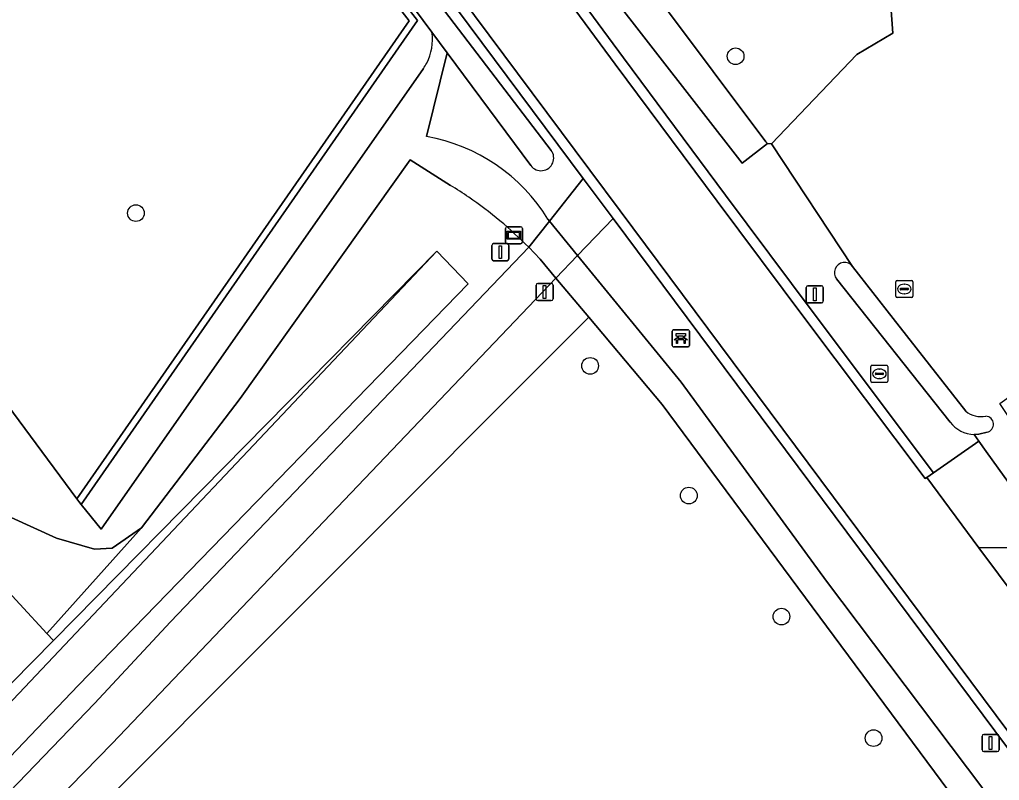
# Model space of a CAD drawing. Extents: x 164494 to 166241, y 382475 to 384495.
# Drawn here: x 164864.1 to 164921.5, y 383333.2 to 383377.8 of the extents above; entities that cross this region are included whole.
import ezdxf

# ---------------------------------------------------------------- set-up
doc = ezdxf.new("R2010")
doc.units = 0
for name, color, linetype in [('IMGEO_Afsluitpaal', 7, 'Continuous'), ('IMGEO_Bank', 7, 'Continuous'), ('IMGEO_Berm_halfverhard', 7, 'Continuous'), ('IMGEO_Boom', 7, 'Continuous'), ('IMGEO_Bouwland', 7, 'Continuous'), ('IMGEO_Erf', 7, 'Continuous'), ('IMGEO_Grasland_agrarisch', 7, 'Continuous'), ('IMGEO_Grasland_overig', 7, 'Continuous'), ('IMGEO_Groenvoorziening', 7, 'Continuous'), ('IMGEO_Haag', 7, 'Continuous'), ('IMGEO_Informatiebord', 7, 'Continuous'), ('IMGEO_Lichtmast', 7, 'Continuous'), ('IMGEO_Loofbos', 7, 'Continuous'), ('IMGEO_Oever', 7, 'Continuous'), ('IMGEO_Parkeervlak_open', 7, 'Continuous'), ('IMGEO_Rijbaan_lokaal_gesloten', 7, 'Continuous'), ('IMGEO_Rioolput', 7, 'Continuous'), ('IMGEO_Verkeersbordpaal', 7, 'Continuous'), ('IMGEO_Voetpad_halfverhard', 7, 'Continuous'), ('IMGEO_Voetpad_open', 7, 'Continuous'), ('IMGEO_Waterloop', 7, 'Continuous')]:
    doc.layers.add(name, color=color, linetype=linetype)

msp = doc.modelspace()

# ---------------------------------------------------------------- linework, layer by layer
at = {"layer": 'IMGEO_Afsluitpaal'}
for p, q in [((164891.789, 383363.798), (164891.789, 383364.598)), ((164891.789, 383364.598), (164891.789, 383363.798)), ((164891.889, 383364.698), (164892.679, 383364.698)), ((164892.679, 383364.698), (164891.889, 383364.698)), ((164892.779, 383364.598), (164892.779, 383363.798)), ((164892.779, 383363.798), (164892.779, 383364.598)), ((164892.679, 383363.698), (164891.889, 383363.698)), ((164891.889, 383363.698), (164892.679, 383363.698)), ((164894.383, 383361.463), (164894.383, 383362.263)), ((164894.383, 383362.263), (164894.383, 383361.463)), ((164894.483, 383362.363), (164895.273, 383362.363)), ((164895.273, 383362.363), (164894.483, 383362.363)), ((164895.373, 383362.263), (164895.373, 383361.463)), ((164895.373, 383361.463), (164895.373, 383362.263)), ((164895.273, 383361.363), (164894.483, 383361.363)), ((164894.483, 383361.363), (164895.273, 383361.363))]:
    msp.add_line(p, q, dxfattribs=at)
for points in [[(164892.209, 383364.573), (164892.359, 383364.573), (164892.359, 383363.823), (164892.209, 383363.823), (164892.209, 383364.573)], [(164894.803, 383362.238), (164894.953, 383362.238), (164894.953, 383361.488), (164894.803, 383361.488), (164894.803, 383362.238)]]:
    msp.add_lwpolyline(points, dxfattribs=at)
for centre, start, end in [((164891.889, 383364.598), 90, 180), ((164891.889, 383364.598), 90, 180), ((164892.679, 383364.598), 0, 90), ((164892.679, 383364.598), 360, 90), ((164891.889, 383363.798), 180, 270), ((164891.889, 383363.798), 180, 270), ((164892.679, 383363.798), 270, 0), ((164892.679, 383363.798), 270, 0), ((164894.483, 383362.263), 90, 180), ((164894.483, 383362.263), 90, 180), ((164895.273, 383362.263), 0, 90), ((164895.273, 383362.263), 360, 90), ((164894.483, 383361.463), 180, 270), ((164894.483, 383361.463), 180, 270), ((164895.273, 383361.463), 270, 0), ((164895.273, 383361.463), 270, 0)]:
    msp.add_arc(centre, 0.1, start, end, dxfattribs=at)
at = {"layer": 'IMGEO_Bank'}
for p, q in [((164902.361, 383358.728), (164902.361, 383359.569)), ((164902.361, 383359.569), (164902.361, 383358.728)), ((164902.436, 383359.653), (164903.277, 383359.653)), ((164903.277, 383359.653), (164902.436, 383359.653)), ((164903.361, 383359.578), (164903.361, 383358.737)), ((164903.361, 383358.737), (164903.361, 383359.578)), ((164903.058, 383359.051), (164902.665, 383359.051)), ((164902.67, 383359.159), (164902.67, 383359.265)), ((164902.714, 383359.265), (164902.714, 383359.159)), ((164903.002, 383359.271), (164902.72, 383359.271)), ((164902.72, 383359.153), (164903.002, 383359.153)), ((164903.008, 383359.159), (164903.008, 383359.265)), ((164903.052, 383359.265), (164903.052, 383359.159)), ((164903.286, 383358.653), (164902.445, 383358.653)), ((164902.445, 383358.653), (164903.286, 383358.653))]:
    msp.add_line(p, q, dxfattribs=at)
for points in [[(164902.664, 383359.271), (164902.578, 383359.271), (164902.578, 383359.432), (164903.141, 383359.432), (164903.141, 383359.271), (164903.058, 383359.271)], [(164902.608, 383359.051), (164902.466, 383359.051), (164902.578, 383359.153), (164902.664, 383359.153)], [(164902.658, 383359.044), (164902.658, 383358.837), (164902.615, 383358.837), (164902.615, 383359.044)], [(164903.058, 383359.153), (164903.141, 383359.153), (164903.253, 383359.051), (164903.114, 383359.051)], [(164903.108, 383359.044), (164903.108, 383358.837), (164903.064, 383358.837), (164903.064, 383359.044)]]:
    msp.add_lwpolyline(points, dxfattribs=at)
for centre, radius, start, end in [((164902.439, 383359.575), 0.0779, 92.4484, 184.28452), ((164902.439, 383359.575), 0.0779, 92.4484, 184.28452), ((164903.283, 383359.575), 0.0779, 2.4484, 94.28452), ((164903.283, 383359.575), 0.0779, 2.4484, 94.28452), ((164902.608, 383359.044), 0.00671, 2.89567, 87.10433), ((164902.665, 383359.044), 0.00671, 92.89567, 177.10433), ((164902.663, 383359.264), 0.00671, 2.89567, 87.10433), ((164902.663, 383359.16), 0.00671, 272.89567, 357.10433), ((164902.72, 383359.264), 0.00671, 92.89567, 177.10433), ((164902.72, 383359.16), 0.00671, 182.89567, 267.10433), ((164903.002, 383359.264), 0.00671, 2.89567, 87.10433), ((164903.002, 383359.16), 0.00671, 272.89567, 357.10433), ((164903.059, 383359.264), 0.00671, 92.89567, 177.10433), ((164903.059, 383359.16), 0.00671, 182.89567, 267.10433), ((164903.057, 383359.044), 0.00671, 2.89567, 87.10433), ((164903.114, 383359.044), 0.00671, 92.89567, 177.10433), ((164903.283, 383358.731), 0.0779, 272.4484, 4.28452), ((164903.283, 383358.731), 0.0779, 272.4484, 4.28452), ((164902.439, 383358.731), 0.0779, 182.4484, 274.28452), ((164902.439, 383358.731), 0.0779, 182.4484, 274.28452)]:
    msp.add_arc(centre, radius, start, end, dxfattribs=at)
at = {"layer": 'IMGEO_Berm_halfverhard'}
for points in [[(164866.112, 383419.793), (164873.759, 383409.297), (164882.427, 383397.698), (164889.835, 383387.688), (164899.015, 383375.227), (164904.989, 383367.182), (164910.131, 383360.313), (164917.166, 383350.925), (164917.265, 383350.994), (164917.658, 383351.268), (164910.612, 383360.672), (164905.471, 383367.54), (164899.498, 383375.583), (164890.317, 383388.044), (164882.908, 383398.057), (164874.244, 383409.65), (164866.601, 383420.14)], [(164867.512, 383408.316), (164897.147, 383368.52), (164898.891, 383366.181), (164946.531, 383302.21), (164947.016, 383302.564), (164899.311, 383366.621), (164897.533, 383369.007), (164867.994, 383408.673)]]:
    msp.add_lwpolyline(points, dxfattribs=at)
at = {"layer": 'IMGEO_Boom'}
for centre in [(164906.072, 383375.681), (164870.939, 383366.487), (164897.548, 383357.536), (164903.33, 383349.932), (164908.757, 383342.84), (164914.156, 383335.715)]:
    msp.add_circle(centre, 0.489, dxfattribs=at)
at = {"layer": 'IMGEO_Bouwland'}
for points in [[(164939.064, 383467.989), (164938.58, 383467.935), (164933.685, 383466.564), (164926.474, 383465.463), (164910.854, 383460.501), (164868.575, 383444.955), (164868.931, 383444.423), (164876.262, 383433.486), (164912.566, 383384.323), (164914.978, 383381.056), (164915.281, 383377.04), (164913.179, 383375.78), (164908.171, 383370.539), (164912.922, 383363.364), (164915.309, 383360.31), (164919.551, 383354.884)], [(164920.808, 383353.647), (164920.309, 383353.536), (164920.048, 383353.519), (164920.321, 383353.128), (164920.745, 383352.521), (164924.765, 383346.92), (164927.15, 383346.95), (164922.544, 383353.832), (164921.547, 383355.321), (164945.08, 383372.094), (164945.721, 383370.725), (164952.534, 383356.179), (164957.606, 383341.995), (164967.101, 383315.443)]]:
    msp.add_lwpolyline(points, dxfattribs=at)
for centre, radius, start, end in [((164920.447, 383355.965), 1.404, 230.36947, 281.60382), ((164920.696, 383354.112), 0.479, 283.57797, 85.99959)]:
    msp.add_arc(centre, radius, start, end, dxfattribs=at)
at = {"layer": 'IMGEO_Erf'}
msp.add_lwpolyline([(164785.335, 383462.011), (164820.036, 383413.911), (164867.478, 383349.751), (164886.943, 383377.76), (164871.034, 383398.226), (164846.57, 383432.139), (164840.127, 383441.874), (164838.209, 383445.412), (164832.004, 383456.853), (164825.553, 383468.751), (164821.992, 383475.908), (164820.222, 383475.231)], dxfattribs=at)
at = {"layer": 'IMGEO_Grasland_agrarisch'}
msp.add_lwpolyline([(164934.105, 383311.921), (164929.019, 383318.473), (164901.768, 383355.265), (164897.462, 383360.393), (164834.207, 383297.027), (164834.104, 383296.907), (164881.992, 383247.235), (164898.477, 383225.709), (164939.551, 383255.933), (164960.037, 383278.075), (164955.63, 383284.19), (164935.169, 383310.551), (164875.468, 383265.013), (164874.996, 383265.615)], close=True, dxfattribs=at)
at = {"layer": 'IMGEO_Grasland_overig'}
for points in [[(164887.778, 383374.96), (164868.899, 383347.969), (164867.735, 383349.418), (164867.604, 383349.581), (164867.478, 383349.751), (164820.036, 383413.911), (164785.335, 383462.011), (164783.794, 383461.004), (164814.936, 383417.889), (164860.759, 383351.899), (164863.628, 383348.657), (164866.29, 383347.427), (164868.504, 383346.799), (164869.542, 383346.844), (164871.261, 383348.045), (164877.053, 383355.622), (164887.005, 383369.619)], [(164846.632, 383449.047), (164846.701, 383448.936), (164847.079, 383449.156), (164849.084, 383445.806), (164853.899, 383438.366), (164858.738, 383431.203), (164866.601, 383420.14), (164874.244, 383409.65), (164882.908, 383398.057), (164890.317, 383388.044), (164899.498, 383375.583), (164905.471, 383367.54), (164910.612, 383360.672), (164917.658, 383351.268), (164920.321, 383353.128)], [(164854.9, 383441.379), (164907.844, 383370.661), (164907.934, 383370.559), (164908.171, 383370.539), (164913.179, 383375.78), (164915.281, 383377.04), (164914.978, 383381.056), (164912.566, 383384.323), (164913.106, 383382.53), (164913.003, 383381.452), (164910.203, 383379.262), (164908.784, 383379.416), (164877.214, 383421.031), (164863.009, 383441.79)], [(164912.922, 383363.364), (164908.171, 383370.539), (164907.934, 383370.559), (164906.448, 383369.416), (164898.556, 383379.568), (164887.73, 383394.536), (164859.723, 383431.842)], [(164887.97, 383370.976), (164889.179, 383375.876), (164888.281, 383377.086)], [(164887.005, 383369.619), (164889.372, 383368.115)], [(164893.948, 383364.486), (164895.166, 383366.022), (164895.075, 383366.133)], [(164918.64, 383354.243), (164911.986, 383362.627)], [(164920.321, 383353.128), (164920.048, 383353.519)]]:
    msp.add_lwpolyline(points, dxfattribs=at)
msp.add_lwpolyline([(164863.628, 383348.657), (164860.759, 383351.899), (164859.912, 383351.314), (164855.701, 383349.877), (164852.888, 383348.917), (164849.874, 383348.199), (164855.14, 383342.785), (164857.146, 383344.715), (164858.327, 383345.851), (164862.531, 383345.279), (164865.721, 383341.84), (164871.261, 383348.045), (164869.542, 383346.844), (164868.504, 383346.799), (164866.29, 383347.427)], close=True, dxfattribs=at)
for centre, radius, start, end in [((164885.332, 383376.661), 2.979, 332.42461, 8.19782), ((164885.457, 383376.585), 2.833, 324.9924, 332.61024), ((164886.126, 383360.638), 10.501, 31.5523, 79.88846), ((164877.55, 383348.76), 22.679, 55.35322, 58.58401), ((164876.717, 383347.453), 24.229, 44.66865, 55.48899), ((164912.453, 383362.997), 0.596, 38.02637, 218.40694), ((164920.067, 383355.288), 1.769, 216.20011, 269.37503)]:
    msp.add_arc(centre, radius, start, end, dxfattribs=at)
at = {"layer": 'IMGEO_Groenvoorziening'}
for points in [[(164888.281, 383377.086), (164875.652, 383394.111), (164874.038, 383396.206), (164870.973, 383399.679), (164852.177, 383425.35), (164846.184, 383433.778), (164844.42, 383436.392), (164840.671, 383441.945), (164839.448, 383444.057), (164839.409, 383444.039), (164840.471, 383442.08), (164846.9, 383432.367), (164871.354, 383398.466), (164887.439, 383377.774), (164867.735, 383349.418), (164868.899, 383347.969), (164887.778, 383374.96)], [(164847.394, 383434.456), (164866.917, 383407.172), (164872.113, 383400.175), (164876.524, 383394.735), (164895.264, 383370.164)], [(164846.57, 383432.139), (164871.034, 383398.226), (164886.943, 383377.76), (164867.478, 383349.751), (164867.604, 383349.581), (164867.735, 383349.418), (164887.439, 383377.774), (164871.354, 383398.466), (164846.9, 383432.367)], [(164897.147, 383368.52), (164867.512, 383408.316)], [(164894.078, 383369.272), (164889.179, 383375.876), (164887.97, 383370.976)], [(164889.372, 383368.115), (164887.005, 383369.619), (164877.053, 383355.622), (164871.261, 383348.045), (164865.721, 383341.84), (164866.102, 383341.429), (164888.561, 383364.257), (164890.406, 383362.338), (164867.553, 383338.809), (164818.944, 383287.805), (164819.832, 383287.141), (164868.519, 383337.745), (164872.964, 383342.525), (164893.948, 383364.486)], [(164895.075, 383366.133), (164895.166, 383366.022), (164897.147, 383368.52)], [(164947.016, 383302.564), (164946.531, 383302.21), (164898.891, 383366.181), (164896.813, 383364.002), (164902.872, 383356.577), (164911.399, 383344.917), (164923.309, 383329.117), (164956.871, 383285.126), (164961.245, 383279.38), (164965.055, 383274.376), (164963.613, 383272.68), (164965.557, 383269.946), (164970.169, 383263.46), (164975.852, 383258.131), (164986.059, 383239.833), (164986.709, 383240.204), (164987.609, 383238.932), (164987.636, 383240.128), (164988.453, 383240.018), (165001.41, 383221.726)], [(164900.384, 383174.129), (164894.843, 383206.336), (164889.571, 383219.797), (164879.023, 383234.832), (164868.114, 383248.118), (164848.478, 383270.828), (164827.679, 383289.451), (164829.848, 383291.968), (164832.075, 383294.552), (164834.104, 383296.907), (164834.207, 383297.027), (164897.462, 383360.393), (164895.547, 383362.674), (164869.544, 383335.41), (164833.516, 383298.508), (164821.755, 383285.5), (164829.937, 383279.924), (164838.273, 383272.599), (164860.229, 383248.421), (164869.653, 383237.188), (164879.095, 383225.416), (164884.451, 383217.531)]]:
    msp.add_lwpolyline(points, dxfattribs=at)
for centre, radius, start, end in [((164885.332, 383376.661), 2.979, 332.42461, 8.19782), ((164885.457, 383376.585), 2.833, 324.9924, 332.61024), ((164886.126, 383360.638), 10.501, 31.5523, 79.88846), ((164894.674, 383369.714), 0.742, 216.51972, 37.37451), ((164877.55, 383348.76), 22.679, 55.35322, 58.58401), ((164876.717, 383347.453), 24.229, 44.66865, 55.48899)]:
    msp.add_arc(centre, radius, start, end, dxfattribs=at)
at = {"layer": 'IMGEO_Haag'}
msp.add_lwpolyline([(164846.57, 383432.139), (164871.034, 383398.226), (164886.943, 383377.76), (164867.478, 383349.751), (164867.604, 383349.581), (164867.735, 383349.418), (164887.439, 383377.774), (164871.354, 383398.466), (164846.9, 383432.367)], dxfattribs=at)
at = {"layer": 'IMGEO_Informatiebord'}
for p, q in [((164892.686, 383365.691), (164893.476, 383365.691)), ((164893.476, 383365.691), (164892.686, 383365.691)), ((164892.586, 383364.791), (164892.586, 383365.591)), ((164892.586, 383365.591), (164892.586, 383364.791)), ((164893.576, 383365.591), (164893.576, 383364.791)), ((164893.576, 383364.791), (164893.576, 383365.591)), ((164893.476, 383364.691), (164892.686, 383364.691)), ((164892.686, 383364.691), (164893.476, 383364.691))]:
    msp.add_line(p, q, dxfattribs=at)
for points in [[(164892.687, 383365.423), (164893.475, 383365.423), (164893.475, 383364.959), (164892.687, 383364.959), (164892.687, 383365.423)], [(164892.752, 383365.358), (164892.752, 383365.024), (164893.41, 383365.024), (164893.41, 383365.358), (164892.752, 383365.358)]]:
    msp.add_lwpolyline(points, dxfattribs=at)
for centre, start, end in [((164892.686, 383365.591), 90, 180), ((164892.686, 383365.591), 90, 180), ((164893.476, 383365.591), 0, 90), ((164893.476, 383365.591), 360, 90), ((164892.686, 383364.791), 180, 270), ((164892.686, 383364.791), 180, 270), ((164893.476, 383364.791), 270, 0), ((164893.476, 383364.791), 270, 0)]:
    msp.add_arc(centre, 0.1, start, end, dxfattribs=at)
at = {"layer": 'IMGEO_Lichtmast'}
for p, q in [((164910.31, 383362.227), (164911.1, 383362.227)), ((164911.1, 383362.227), (164910.31, 383362.227)), ((164910.21, 383361.327), (164910.21, 383362.127)), ((164910.21, 383362.127), (164910.21, 383361.327)), ((164911.2, 383362.127), (164911.2, 383361.327)), ((164911.2, 383361.327), (164911.2, 383362.127)), ((164911.1, 383361.227), (164910.31, 383361.227)), ((164910.31, 383361.227), (164911.1, 383361.227))]:
    msp.add_line(p, q, dxfattribs=at)
msp.add_lwpolyline([(164910.63, 383362.102), (164910.78, 383362.102), (164910.78, 383361.352), (164910.63, 383361.352), (164910.63, 383362.102)], dxfattribs=at)
for centre, start, end in [((164910.31, 383362.127), 90, 180), ((164910.31, 383362.127), 90, 180), ((164911.1, 383362.127), 0, 90), ((164911.1, 383362.127), 360, 90), ((164910.31, 383361.327), 180, 270), ((164910.31, 383361.327), 180, 270), ((164911.1, 383361.327), 270, 0), ((164911.1, 383361.327), 270, 0)]:
    msp.add_arc(centre, 0.1, start, end, dxfattribs=at)
at = {"layer": 'IMGEO_Loofbos'}
msp.add_lwpolyline([(164755.153, 383381.054), (164779.816, 383351.447), (164814.885, 383309.348), (164821.856, 383300.98), (164823.898, 383298.529), (164866.102, 383341.429), (164865.721, 383341.84), (164862.531, 383345.279), (164858.327, 383345.851), (164857.146, 383344.715), (164855.14, 383342.785), (164823.351, 383312.206), (164789.339, 383353.025), (164759.822, 383389.843), (164758.079, 383392.017)], dxfattribs=at)
at = {"layer": 'IMGEO_Oever'}
msp.add_lwpolyline([(164816.622, 383285.141), (164806.517, 383274.794), (164771.856, 383242.386), (164770.664, 383241.207), (164769.83, 383241.534), (164769.481, 383242.162), (164776.768, 383249.422), (164814.24, 383286.341), (164835.549, 383308.149), (164888.561, 383364.257), (164866.102, 383341.429), (164823.898, 383298.529), (164816.061, 383290.705), (164814.719, 383289.178), (164768.217, 383243.861), (164768.48, 383242.566), (164768.864, 383241.548), (164769.892, 383240.443), (164770.703, 383239.788), (164771.97, 383239.83), (164816.283, 383284.418)], close=True, dxfattribs=at)
at = {"layer": 'IMGEO_Parkeervlak_open'}
msp.add_lwpolyline([(164920.745, 383352.521), (164920.321, 383353.128), (164917.658, 383351.268), (164917.265, 383350.994), (164920.32, 383346.864), (164923.81, 383346.908), (164924.765, 383346.92)], close=True, dxfattribs=at)
at = {"layer": 'IMGEO_Rijbaan_lokaal_gesloten'}
for points in [[(164951.985, 383304.388), (164949.568, 383307.631), (164927.281, 383337.528), (164920.32, 383346.864), (164917.265, 383350.994), (164917.166, 383350.925), (164910.131, 383360.313), (164904.989, 383367.182), (164899.015, 383375.227), (164889.835, 383387.688), (164882.427, 383397.698), (164873.759, 383409.297), (164866.112, 383419.793), (164858.241, 383430.867), (164853.395, 383438.04), (164848.569, 383445.498), (164846.561, 383448.854), (164846.701, 383448.936), (164846.632, 383449.047)], [(164867.994, 383408.673), (164897.533, 383369.007), (164899.311, 383366.621), (164947.016, 383302.564), (164947.902, 383301.374), (164951.985, 383304.388)]]:
    msp.add_lwpolyline(points, dxfattribs=at)
at = {"layer": 'IMGEO_Rioolput'}
for p, q in [((164915.452, 383361.614), (164915.452, 383362.466)), ((164915.527, 383362.54), (164916.379, 383362.54)), ((164915.94, 383362.32), (164915.965, 383362.32)), ((164916.453, 383362.466), (164916.453, 383361.614)), ((164915.711, 383362.034), (164915.711, 383362.046)), ((164916.149, 383361.997), (164915.751, 383361.997)), ((164915.754, 383362.083), (164916.152, 383362.083)), ((164915.963, 383361.76), (164915.938, 383361.76)), ((164916.195, 383362.046), (164916.195, 383362.034)), ((164916.379, 383361.54), (164915.527, 383361.54)), ((164913.994, 383356.642), (164913.994, 383357.494)), ((164914.069, 383357.568), (164914.921, 383357.568)), ((164914.253, 383357.062), (164914.253, 383357.074)), ((164914.691, 383357.025), (164914.293, 383357.025)), ((164914.296, 383357.111), (164914.694, 383357.111)), ((164914.482, 383357.348), (164914.507, 383357.348)), ((164914.737, 383357.074), (164914.737, 383357.062)), ((164914.995, 383357.494), (164914.995, 383356.642)), ((164914.921, 383356.568), (164914.069, 383356.568)), ((164914.505, 383356.788), (164914.48, 383356.788))]:
    msp.add_line(p, q, dxfattribs=at)
for points in [[(164915.452, 383361.614), (164915.452, 383362.466)], [(164915.527, 383362.54), (164916.379, 383362.54)], [(164916.453, 383362.466), (164916.453, 383361.614)], [(164916.379, 383361.54), (164915.527, 383361.54)], [(164913.994, 383356.642), (164913.994, 383357.494)], [(164914.069, 383357.568), (164914.921, 383357.568)], [(164914.995, 383357.494), (164914.995, 383356.642)], [(164914.921, 383356.568), (164914.069, 383356.568)]]:
    msp.add_lwpolyline(points, dxfattribs=at)
for centre, radius, start, end in [((164915.529, 383362.464), 0.0765, 91.55205, 178.44795), ((164915.529, 383362.464), 0.0765, 91.55205, 178.44795), ((164916.377, 383362.464), 0.0765, 1.55205, 88.44795), ((164916.377, 383362.464), 0.0765, 1.55205, 88.44795), ((164915.529, 383361.616), 0.0765, 181.55205, 268.44795), ((164915.529, 383361.616), 0.0765, 181.55205, 268.44795), ((164915.751, 383362.043), 0.0403, 85.87752, 175.75265), ((164915.748, 383362.033), 0.0366, 178.93798, 274.71019), ((164916.152, 383362.04), 0.043, 264.86636, 352.45326), ((164916.156, 383362.045), 0.0386, 1.73085, 96.63898), ((164916.377, 383361.616), 0.0765, 271.55205, 358.44795), ((164916.377, 383361.616), 0.0765, 271.55205, 358.44795), ((164914.071, 383357.492), 0.0765, 91.55205, 178.44795), ((164914.071, 383357.492), 0.0765, 91.55205, 178.44795), ((164914.293, 383357.071), 0.0403, 85.87752, 175.75265), ((164914.29, 383357.061), 0.0366, 178.93798, 274.71019), ((164914.694, 383357.068), 0.043, 264.86636, 352.45326), ((164914.698, 383357.073), 0.0386, 1.73085, 96.63898), ((164914.919, 383357.492), 0.0765, 1.55205, 88.44795), ((164914.919, 383357.492), 0.0765, 1.55205, 88.44795), ((164914.071, 383356.644), 0.0765, 181.55205, 268.44795), ((164914.071, 383356.644), 0.0765, 181.55205, 268.44795), ((164914.919, 383356.644), 0.0765, 271.55205, 358.44795), ((164914.919, 383356.644), 0.0765, 271.55205, 358.44795)]:
    msp.add_arc(centre, radius, start, end, dxfattribs=at)
for centre, major_axis, ratio, start_param, end_param in [((164915.939, 383362.04), (-0.387, 0.002), 0.722429, 4.712389, 7.853982), ((164915.964, 383362.04), (-0.39, 0.002), 0.717154, 1.570796, 4.712389), ((164914.481, 383357.068), (-0.387, 0.002), 0.722429, 4.712389, 7.853982), ((164914.506, 383357.068), (-0.39, 0.002), 0.717154, 1.570796, 4.712389)]:
    msp.add_ellipse(centre, major_axis=major_axis, ratio=ratio, start_param=start_param, end_param=end_param, dxfattribs=at)
at = {"layer": 'IMGEO_Verkeersbordpaal'}
for p, q in [((164920.51, 383335.032), (164920.51, 383335.832)), ((164920.51, 383335.832), (164920.51, 383335.032)), ((164920.61, 383335.932), (164921.4, 383335.932)), ((164921.4, 383335.932), (164920.61, 383335.932)), ((164921.5, 383335.832), (164921.5, 383335.032)), ((164921.5, 383335.032), (164921.5, 383335.832)), ((164921.4, 383334.932), (164920.61, 383334.932)), ((164920.61, 383334.932), (164921.4, 383334.932))]:
    msp.add_line(p, q, dxfattribs=at)
msp.add_lwpolyline([(164920.93, 383335.807), (164921.08, 383335.807), (164921.08, 383335.057), (164920.93, 383335.057), (164920.93, 383335.807)], dxfattribs=at)
for centre, start, end in [((164920.61, 383335.832), 90, 180), ((164920.61, 383335.832), 90, 180), ((164921.4, 383335.832), 0, 90), ((164921.4, 383335.832), 360, 90), ((164920.61, 383335.032), 180, 270), ((164920.61, 383335.032), 180, 270), ((164921.4, 383335.032), 270, 0), ((164921.4, 383335.032), 270, 0)]:
    msp.add_arc(centre, 0.1, start, end, dxfattribs=at)
at = {"layer": 'IMGEO_Voetpad_halfverhard'}
for points in [[(164898.891, 383366.181), (164897.147, 383368.52), (164895.166, 383366.022), (164896.813, 383364.002)], [(164895.166, 383366.022), (164893.948, 383364.486), (164894.611, 383363.789), (164895.547, 383362.674), (164896.813, 383364.002)]]:
    msp.add_lwpolyline(points, close=True, dxfattribs=at)
msp.add_lwpolyline([(164833.516, 383298.508), (164869.544, 383335.41), (164895.547, 383362.674), (164894.611, 383363.789), (164893.948, 383364.486), (164872.964, 383342.525), (164868.519, 383337.745), (164819.832, 383287.141)], dxfattribs=at)
at = {"layer": 'IMGEO_Voetpad_open'}
msp.add_lwpolyline([(164929.058, 383339.863), (164923.81, 383346.908), (164920.32, 383346.864), (164927.281, 383337.528), (164927.659, 383338.025)], close=True, dxfattribs=at)
at = {"layer": 'IMGEO_Waterloop'}
for points in [[(164859.723, 383431.842), (164887.73, 383394.536), (164898.556, 383379.568), (164906.448, 383369.416), (164907.934, 383370.559), (164907.844, 383370.661), (164854.9, 383441.379)], [(164852.177, 383425.35), (164870.973, 383399.679), (164874.038, 383396.206), (164875.652, 383394.111), (164888.281, 383377.086), (164889.179, 383375.876), (164894.078, 383369.272)], [(164895.264, 383370.164), (164876.524, 383394.735), (164872.113, 383400.175)], [(164915.309, 383360.31), (164912.922, 383363.364)], [(164911.986, 383362.627), (164918.64, 383354.243)], [(164919.551, 383354.884), (164915.309, 383360.31)], [(164920.048, 383353.519), (164920.309, 383353.536), (164920.808, 383353.647)]]:
    msp.add_lwpolyline(points, dxfattribs=at)
for points in [[(164769.481, 383242.162), (164769.83, 383241.534), (164770.664, 383241.207), (164771.856, 383242.386), (164806.517, 383274.794), (164816.622, 383285.141), (164817.688, 383286.232), (164818.944, 383287.805), (164867.553, 383338.809), (164890.406, 383362.338), (164888.561, 383364.257), (164835.549, 383308.149), (164814.24, 383286.341), (164776.768, 383249.422)], [(164923.309, 383329.117), (164911.399, 383344.917), (164902.872, 383356.577), (164896.813, 383364.002), (164895.547, 383362.674), (164897.462, 383360.393), (164901.768, 383355.265), (164929.019, 383318.473), (164934.105, 383311.921), (164935.169, 383310.551), (164955.63, 383284.19), (164960.037, 383278.075), (164961.245, 383279.38), (164956.871, 383285.126)]]:
    msp.add_lwpolyline(points, close=True, dxfattribs=at)
for centre, radius, start, end in [((164894.674, 383369.714), 0.742, 216.51972, 37.37451), ((164912.453, 383362.997), 0.596, 38.02637, 218.40694), ((164920.447, 383355.965), 1.404, 230.36947, 281.60382), ((164920.067, 383355.288), 1.769, 216.20011, 269.37503), ((164920.696, 383354.112), 0.479, 283.57797, 85.99959)]:
    msp.add_arc(centre, radius, start, end, dxfattribs=at)

doc.saveas('drawing.dxf')
